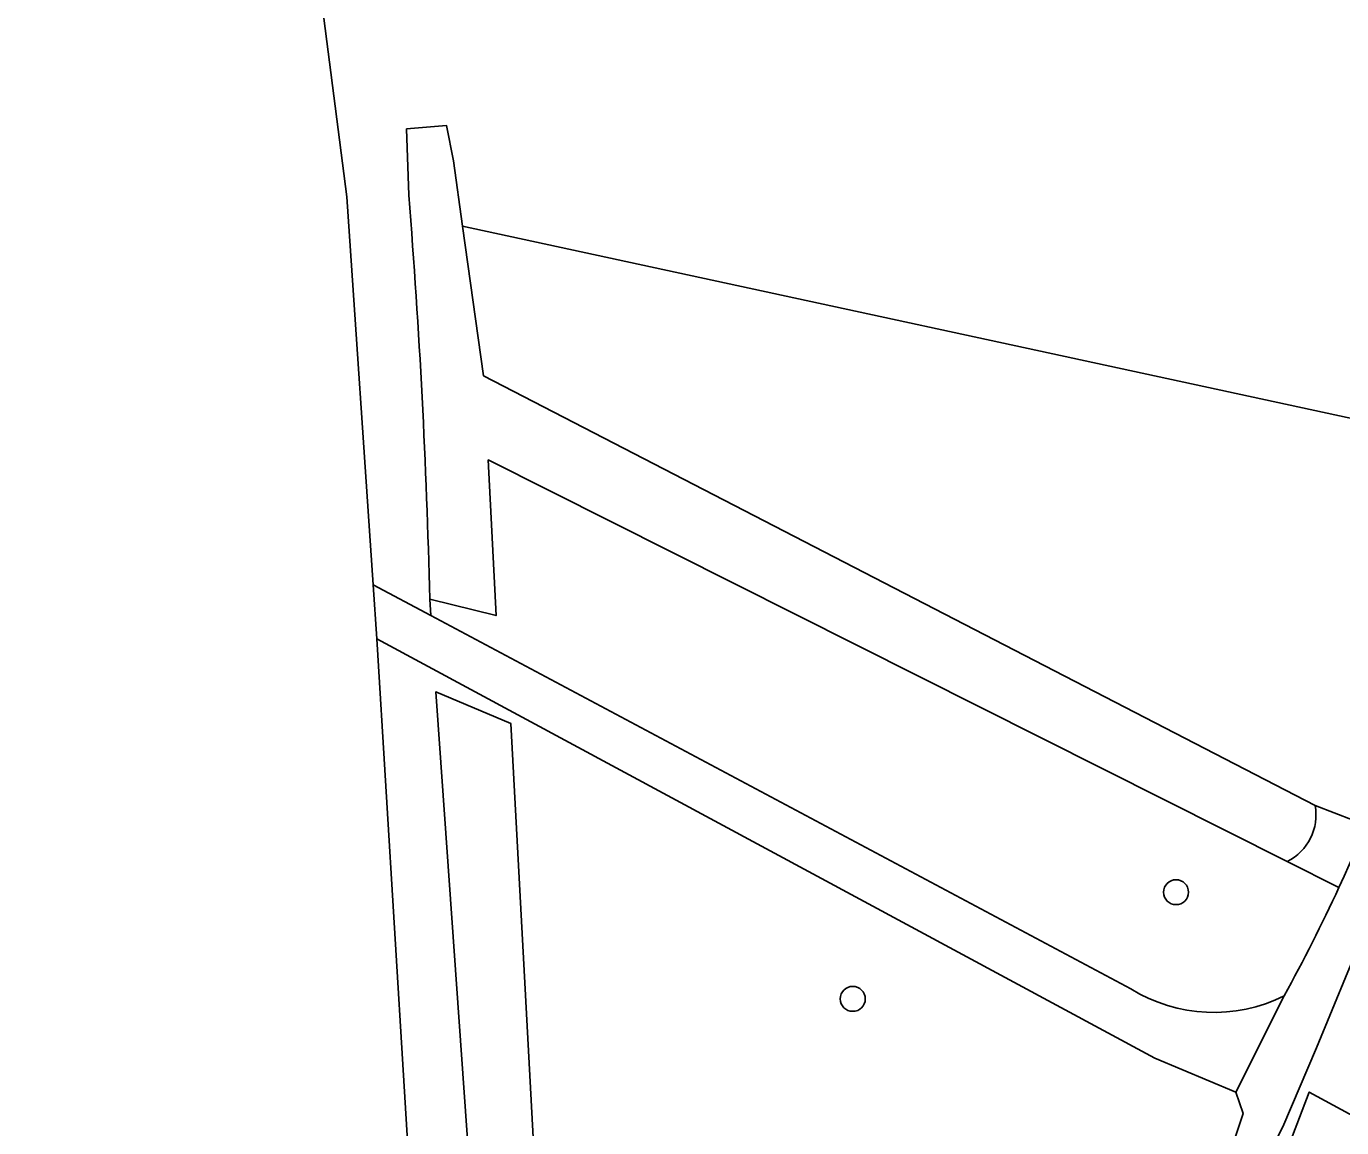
# Model space of a CAD drawing. Extents: x 160457 to 162082, y 388340 to 389736.
# Drawn here: x 160708.5 to 160760, y 388398.1 to 388441.2 of the extents above; entities that cross this region are included whole.
import ezdxf

# ---------------------------------------------------------------- set-up
doc = ezdxf.new("R2010")
doc.units = 0
for name, color, linetype in [('IMGEO_Boom', 7, 'Continuous'), ('IMGEO_Fietspad_gesloten', 7, 'Continuous'), ('IMGEO_Gemengd_bos', 7, 'Continuous'), ('IMGEO_Groenvoorziening', 7, 'Continuous'), ('IMGEO_Haag', 7, 'Continuous'), ('IMGEO_Voetpad_halfverhard', 7, 'Continuous'), ('IMGEO_Waterloop', 7, 'Continuous')]:
    doc.layers.add(name, color=color, linetype=linetype)

msp = doc.modelspace()

# ---------------------------------------------------------------- linework, layer by layer
at = {"layer": 'IMGEO_Boom'}
for centre in [(160753.536, 388407.303), (160740.878, 388403.124)]:
    msp.add_circle(centre, 0.489, dxfattribs=at)
at = {"layer": 'IMGEO_Fietspad_gesloten'}
for points in [[(160722.095, 388419.342), (160721.065, 388434.54), (160718.42, 388455.16), (160718.371, 388455.443), (160712.465, 388480.251), (160708.515, 388492.94)], [(160722.238, 388417.231), (160722.095, 388419.342)], [(160725.06, 388371.049), (160722.238, 388417.231)]]:
    msp.add_lwpolyline(points, dxfattribs=at)
at = {"layer": 'IMGEO_Gemengd_bos'}
for points in [[(160724.352, 388418.138), (160724.314, 388418.778)], [(160757.88, 388408.506), (160759.913, 388407.484)]]:
    msp.add_lwpolyline(points, dxfattribs=at)
at = {"layer": 'IMGEO_Groenvoorziening'}
msp.add_lwpolyline([(160725.595, 388433.401), (160761.69, 388425.593), (160760.472, 388410.126), (160758.978, 388410.703)], dxfattribs=at)
at = {"layer": 'IMGEO_Haag'}
msp.add_lwpolyline([(160752.964, 388375.744), (160752.968, 388378.641), (160755.594, 388391.185), (160758.752, 388399.47), (160802.222, 388375.913), (160800.066, 388359.184)], dxfattribs=at)
at = {"layer": 'IMGEO_Voetpad_halfverhard'}
for points in [[(160813.305, 388422.765), (160793.564, 388423.396), (160790.915, 388423.677), (160787.933, 388423.933), (160786.228, 388424.188), (160782.819, 388424.401), (160780.539, 388424.529), (160774.765, 388424.7), (160770.953, 388424.999), (160767.141, 388425.483), (160766.32, 388426.214), (160766.074, 388423.287), (160765.669, 388420.494), (160765.081, 388418.126), (160764.399, 388415.761), (160763.739, 388413.695), (160763.057, 388411.5), (160761.608, 388407.409), (160760.266, 388404.181), (160759.035, 388401.209), (160757.715, 388398.104)], [(160722.095, 388419.342), (160724.352, 388418.138)], [(160751.766, 388403.511), (160724.352, 388418.138)], [(160722.238, 388417.231), (160752.708, 388400.805), (160755.871, 388399.462)], [(160757.765, 388403.242), (160755.871, 388399.462)], [(160755.871, 388399.462), (160756.162, 388398.631), (160754.836, 388394.607)]]:
    msp.add_lwpolyline(points, dxfattribs=at)
for centre, radius, start, end in [((160702.066, 388434.093), 63.674, 335.2978, 349.27316), ((160702.481, 388433.901), 63.216, 330.98866, 335.29923), ((160755.007, 388408.766), 6.174, 238.3338, 296.5313), ((160799.295, 388376.096), 47.045, 152.1079, 183.7036)]:
    msp.add_arc(centre, radius, start, end, dxfattribs=at)
at = {"layer": 'IMGEO_Waterloop'}
for points in [[(160725.595, 388433.401), (160725.236, 388435.952), (160724.962, 388437.345), (160723.407, 388437.206), (160723.492, 388434.608)], [(160758.978, 388410.703), (160726.422, 388427.534), (160725.595, 388433.401)], [(160724.314, 388418.778), (160726.91, 388418.141), (160726.605, 388424.236), (160757.88, 388408.506)], [(160729.536, 388375.921), (160727.483, 388413.912), (160724.549, 388415.152), (160727.338, 388375.644)]]:
    msp.add_lwpolyline(points, dxfattribs=at)
for centre, radius, start, end in [((160436.631, 388411.776), 287.768, 1.39428, 4.55074), ((160756.992, 388410.323), 2.022, 296.0442, 10.8465)]:
    msp.add_arc(centre, radius, start, end, dxfattribs=at)

doc.saveas('drawing.dxf')
